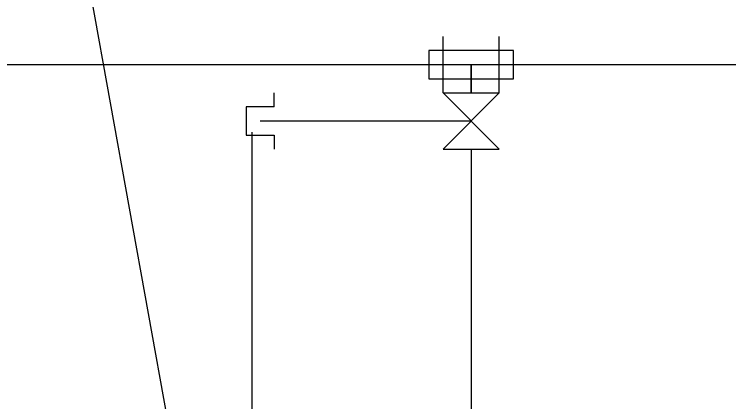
# Model space of a CAD drawing. Extents: x -264205 to -263659, y -1242401 to -1241986.
# Drawn here: x -263871.58 to -263865.23, y -1242085.63 to -1242082.19 of the extents above; entities that cross this region are included whole.
import ezdxf

# ---------------------------------------------------------------- set-up
doc = ezdxf.new("R2010")
doc.units = 0
doc.layers.add('HESCON_OSI_STAVBY_KFA', color=7, linetype='Continuous')
doc.layers.add('SITUACIA_DSP_2D', color=7, linetype='Continuous')

msp = doc.modelspace()

# ---------------------------------------------------------------- linework, layer by layer
at = {"layer": 'HESCON_OSI_STAVBY_KFA'}
for q in [(-263869.4678, -1242083.2372), (-263869.4678, -1242144.9073)]:
    msp.add_line((-263869.4678, -1242083.2372), q, dxfattribs=at)
at = {"layer": 'SITUACIA_DSP_2D'}
for p, q in [((-263869.8811, -1242087.6334), (-263871.0197, -1242081.332)), ((-263867.7678, -1242082.8898), (-263867.7678, -1242082.3898)), ((-263867.2678, -1242082.8898), (-263867.2678, -1242082.3898)), ((-263867.1428, -1242082.5148), (-263867.8928, -1242082.5148)), ((-263867.8928, -1242082.5148), (-263867.8928, -1242082.7648)), ((-263867.1428, -1242082.7648), (-263867.1428, -1242082.5148)), ((-263788.1428, -1242082.6399), (-263924.1428, -1242082.6399)), ((-263867.5178, -1242082.6398), (-263867.5178, -1242082.8898)), ((-263867.5178, -1242082.8898), (-263867.5178, -1242082.6398)), ((-263867.8928, -1242082.7648), (-263867.1428, -1242082.7648)), ((-263869.2678, -1242083.0148), (-263869.2678, -1242082.8898)), ((-263867.2678, -1242082.8898), (-263867.7679, -1242083.3898)), ((-263867.7678, -1242082.8898), (-263867.2678, -1242082.8898)), ((-263867.2679, -1242083.3898), (-263867.7678, -1242082.8898)), ((-263869.2678, -1242083.0148), (-263869.5178, -1242083.0148)), ((-263869.5178, -1242083.0148), (-263869.5178, -1242083.2648)), ((-263867.5178, -1242083.1398), (-263869.3928, -1242083.1398)), ((-263869.5178, -1242083.2648), (-263869.2678, -1242083.2648)), ((-263869.2678, -1242083.2648), (-263869.2678, -1242083.3898)), ((-263867.7679, -1242083.3898), (-263867.2679, -1242083.3898)), ((-263867.5179, -1242083.3898), (-263867.5178, -1242093.0072))]:
    msp.add_line(p, q, dxfattribs=at)

doc.saveas('drawing.dxf')
